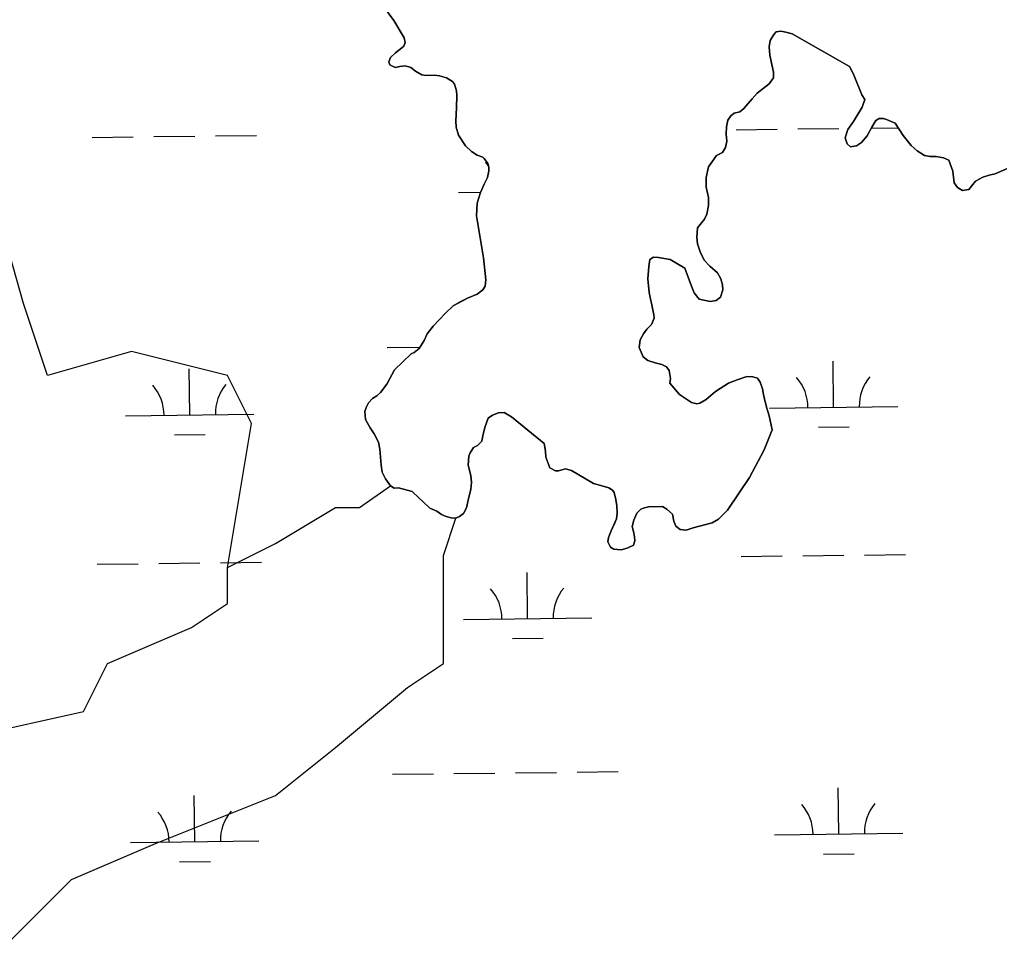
# Model space of a CAD drawing. Extents: x 3694830 to 3732949, y 415201 to 440970.
# Drawn here: x 3701086 to 3701850, y 433444 to 434173 of the extents above; entities that cross this region are included whole.
import ezdxf

# ---------------------------------------------------------------- set-up
doc = ezdxf.new("R2010")
doc.units = 0
doc.layers.add('V-TOPO-SHOR', color=7, linetype='Continuous')
doc.layers.add('V-WETL-SWMP', color=7, linetype='Continuous')

msp = doc.modelspace()

# ---------------------------------------------------------------- linework, layer by layer
at = {"layer": 'V-TOPO-SHOR'}
for points in [[(3701248.12, 433746.1), (3701266.82, 433858.33), (3701248.12, 433895.74), (3701173.3, 433914.44), (3701107.83, 433895.74), (3701089.13, 433951.85), (3701070.42, 434017.32), (3701079.78, 434064.08), (3701079.78, 434110.84), (3701070.42, 434129.54), (3701014.31, 434138.9), (3700995.6, 434138.9), (3700892.73, 434176.31), (3700855.32, 434232.42), (3700836.61, 434251.13), (3700808.56, 434260.48), (3700771.15, 434325.94), (3700743.09, 434382.06), (3700715.03, 434400.76), (3700677.62, 434419.47), (3700677.62, 434438.17), (3700658.92, 434484.93)], [(3701337.81, 434226.87), (3701377.81, 434172.24), (3701385.67, 434158.8), (3701386.47, 434155.14), (3701385.44, 434152.3), (3701382.79, 434149.88), (3701378.92, 434147.05), (3701375.04, 434143.41), (3701373.81, 434140.16), (3701374.61, 434137.72), (3701378.67, 434135.67), (3701382.53, 434136.46), (3701386.6, 434137.06), (3701390.86, 434135.62), (3701394.5, 434132.76), (3701399.57, 434130.1), (3701403.02, 434129.47), (3701409.52, 434129.65), (3701413.38, 434129.22), (3701418.86, 434127.58), (3701423.52, 434124.71), (3701424.94, 434122.67), (3701426.54, 434117.59), (3701426.73, 434113.93), (3701426.48, 434104.18), (3701426.03, 434094.02), (3701426.42, 434089.14), (3701428.02, 434083.04), (3701433.67, 434074.68), (3701438.33, 434070.19), (3701442.79, 434067.33), (3701447.05, 434065.69), (3701448.26, 434064.87), (3701450.89, 434060.79), (3701451.69, 434057.95), (3701451.67, 434055.1), (3701450.64, 434050.03), (3701448.18, 434044.76), (3701445.3, 434038.27), (3701442.63, 434029.95), (3701442.18, 434019.99), (3701447.53, 433987.26), (3701449.49, 433970.18), (3701448.86, 433965.31), (3701447.22, 433962.47), (3701442.73, 433959.04), (3701435.2, 433956.02), (3701429.91, 433953.2), (3701424, 433949.97), (3701418.09, 433944.31), (3701413.19, 433939.04), (3701408.29, 433933.99), (3701403.79, 433928.11), (3701401.33, 433923.04), (3701397.45, 433916.56), (3701393.57, 433913.53), (3701391.13, 433912.52), (3701378.28, 433900.18), (3701372.34, 433888.83), (3701367.44, 433882.35), (3701364.38, 433879.72), (3701361.12, 433877.7), (3701358.06, 433874.26), (3701356.21, 433870.81)], [(3701645.43, 433892.14), (3701638.51, 433889.73), (3701628.53, 433883.07), (3701621.19, 433877.01), (3701616.3, 433874.18), (3701613.86, 433873.58), (3701609.6, 433874.62), (3701600.48, 433880.75), (3701592.79, 433889.72), (3701593.42, 433893.38), (3701592.43, 433899.48), (3701590.21, 433902.33), (3701586.56, 433904.18), (3701581.48, 433905.42), (3701575.8, 433907.27), (3701571.95, 433910.13), (3701568.94, 433917.46), (3701569.77, 433923.35), (3701572.44, 433928.21), (3701574.89, 433931.65), (3701578.56, 433935.5), (3701580.62, 433940.37), (3701580.42, 433942.8), (3701578.83, 433950.74), (3701577.43, 433956.43), (3701576.84, 433960.29), (3701575.66, 433970.86), (3701576.52, 433980.62), (3701577.35, 433986.1), (3701580, 433987.92), (3701584.07, 433987.69), (3701593.2, 433986.03), (3701604.55, 433979.28), (3701609.78, 433965.23), (3701611.79, 433960.15), (3701615.83, 433955.25), (3701624.15, 433953.39), (3701629.03, 433954.18), (3701632.29, 433956.61), (3701634.15, 433962.29), (3701633.96, 433966.35), (3701632.56, 433971.03), (3701629.94, 433975.72), (3701624.06, 433980.82), (3701619.61, 433985.51), (3701616.39, 433992.03), (3701614.39, 433998.34), (3701613.8, 434003.21), (3701614.44, 434010.73), (3701619.95, 434017.41), (3701621.8, 434021.26), (3701623.05, 434028.17), (3701622.87, 434034.47), (3701621.07, 434042.4), (3701621.11, 434049.92), (3701622.97, 434058.24), (3701629.1, 434067.15), (3701633.99, 434069.37), (3701636.24, 434073.22), (3701637.28, 434078.29), (3701636.69, 434083.78), (3701636.92, 434089.47), (3701637.96, 434094.75), (3701640.41, 434097.99), (3701642.86, 434100.21), (3701647.33, 434101.21), (3701650.59, 434103.63), (3701656.92, 434111.33), (3701660.8, 434115.78), (3701665.29, 434119.22), (3701670.38, 434123.06), (3701673.65, 434127.51), (3701673.67, 434131.98), (3701672.08, 434139.1), (3701670.68, 434145.4), (3701670.3, 434151.7), (3701671.14, 434156.78), (3701673.8, 434161.44), (3701675.84, 434163.47), (3701679.29, 434164.06), (3701683.35, 434163.23), (3701688.23, 434161.79), (3701732.82, 434136.41), (3701736.04, 434130.5), (3701742.48, 434114.42), (3701744.7, 434110.75), (3701742.64, 434104.67), (3701739.98, 434100.21), (3701735.89, 434093.52), (3701731.59, 434087.24), (3701729.53, 434080.95), (3701731.14, 434076.27), (3701733.77, 434073.82), (3701738.45, 434074.61), (3701742.32, 434077.24), (3701746.61, 434082.3), (3701750.29, 434089.19), (3701753.36, 434094.26), (3701756.01, 434095.87), (3701759.26, 434095.86), (3701761.7, 434095.04)], [(3701761.7, 434095.04), (3701768.39, 434092.36), (3701774.65, 434082.59), (3701780.91, 434074.84), (3701785.57, 434070.75), (3701791.45, 434067.07), (3701795.71, 434066.24), (3701800.38, 434066.43), (3701806.07, 434065.18), (3701810.33, 434063.34), (3701813.34, 434054.99), (3701814.52, 434045.84), (3701816.94, 434042.18), (3701821, 434039.72), (3701825.88, 434040.72), (3701831.19, 434046.99), (3701836.89, 434050.22), (3701841.77, 434051.83), (3701846.45, 434052.82), (3701859.48, 434058.45)], [(3701356.21, 433870.81), (3701355.18, 433867.57), (3701355.76, 433861.27), (3701359.19, 433854.75), (3701362.42, 433850.27), (3701365.85, 433843.55), (3701366.84, 433838.26), (3701367.8, 433825.66), (3701368.59, 433820.37), (3701371.21, 433815.08), (3701375.25, 433809.58), (3701378.09, 433807.94), (3701381.34, 433808.13), (3701391.9, 433805.24), (3701397.56, 433800.13), (3701400.6, 433797.07), (3701405.86, 433792.17), (3701411.13, 433789.92), (3701414.98, 433787.26), (3701418.64, 433785.82), (3701422.49, 433784.79), (3701426.15, 433784.57), (3701429, 433785.78), (3701432.05, 433788.2), (3701434.31, 433792.46), (3701435.75, 433798.35), (3701437.62, 433807.08), (3701438.25, 433812.15), (3701437.67, 433817.64), (3701435.67, 433825.78), (3701436.31, 433832.68), (3701437.33, 433835.32), (3701439.79, 433839.58), (3701442.84, 433840.98), (3701446.31, 433844.42), (3701447.35, 433849.91), (3701448.8, 433855.79), (3701451.26, 433862.28), (3701454.73, 433864.71), (3701459.41, 433866.52), (3701463.68, 433866.7), (3701469.55, 433863.42), (3701494.87, 433842.59), (3701496.06, 433836.7), (3701496.24, 433832.02), (3701499.25, 433823.68), (3701503.71, 433821.22), (3701506.15, 433821.41), (3701511.44, 433823.02), (3701516.11, 433821.57), (3701533.34, 433811.55), (3701540.85, 433809.28), (3701545.31, 433808.04), (3701548.15, 433806.2), (3701549.56, 433804.37), (3701550.76, 433799.08), (3701551.55, 433794), (3701551.73, 433788.31), (3701551.3, 433783.84), (3701549.87, 433780.8), (3701547, 433774.51), (3701545.15, 433769.44), (3701544.52, 433765.98), (3701546.54, 433761.91), (3701549.17, 433760.28), (3701554.86, 433759.85), (3701559.54, 433761.04), (3701564.63, 433763.46), (3701565.66, 433766.71), (3701565.26, 433769.96), (3701564.47, 433774.03), (3701563.47, 433777.89), (3701564.71, 433782.76), (3701567.17, 433788.24), (3701570.23, 433791.48), (3701573.08, 433792.48), (3701576.33, 433793.28), (3701587.1, 433793.44), (3701590.55, 433791.39), (3701595, 433787.51), (3701596, 433782.23), (3701597.4, 433778.16), (3701600.85, 433775.71), (3701605.52, 433775.07), (3701611.01, 433776.88), (3701625.86, 433780.88), (3701630.75, 433783.7), (3701637.69, 433790.58), (3701655.06, 433816.11), (3701666.33, 433837.6), (3701672.69, 433853.22), (3701670.3, 433864.2), (3701668.5, 433870.1), (3701666.9, 433876.2), (3701665.9, 433880.88), (3701665.11, 433885.35), (3701663.3, 433890.44), (3701661.08, 433893.5), (3701657.63, 433894.53), (3701652.76, 433894.96), (3701645.43, 433892.14)], [(3700914.28, 433453.49), (3701033.01, 433559.05), (3701051.72, 433615.16), (3701135.89, 433633.87), (3701154.59, 433671.28), (3701220.06, 433699.34), (3701248.12, 433718.04), (3701248.12, 433746.1), (3701285.53, 433764.8), (3701332.29, 433792.86), (3701350.99, 433792.86), (3701375.25, 433809.58)], [(3701089.13, 433315.89), (3701079.78, 433400.06), (3701079.78, 433456.17), (3701126.54, 433502.94), (3701192, 433530.99), (3701285.53, 433568.4), (3701332.29, 433605.81), (3701388.4, 433652.57), (3701416.46, 433671.28), (3701416.46, 433727.39), (3701416.46, 433755.45), (3701426.15, 433784.57)]]:
    msp.add_lwpolyline(points, dxfattribs=at)
at = {"layer": 'V-WETL-SWMP'}
for p, q in [((3701692.49, 434087.8), (3701724.49, 434088.18)), ((3701749.92, 434088.49), (3701770.71, 434088.74)), ((3701142.62, 434081.24), (3701174.62, 434081.63)), ((3701190.62, 434081.82), (3701222.62, 434082.2)), ((3701238.62, 434082.39), (3701270.61, 434082.77)), ((3701644.49, 434087.23), (3701676.49, 434087.61)), ((3701428, 434038.21), (3701445.37, 434038.42)), ((3701372.59, 433917.47), (3701398.18, 433917.78)), ((3701720.49, 433870.88), (3701720.06, 433906.88)), ((3701218.62, 433864.89), (3701218.19, 433900.89)), ((3701670.49, 433870.28), (3701770.48, 433871.47)), ((3701168.62, 433864.3), (3701268.61, 433865.49)), ((3701708.67, 433855.3), (3701732.67, 433855.59)), ((3701206.8, 433849.32), (3701230.8, 433849.61)), ((3701648.46, 433754.58), (3701680.46, 433754.96)), ((3701696.46, 433755.15), (3701728.46, 433755.53)), ((3701744.46, 433755.72), (3701776.45, 433756.11)), ((3701146.59, 433748.59), (3701178.59, 433748.97)), ((3701194.59, 433749.17), (3701226.58, 433749.55)), ((3701242.58, 433749.74), (3701274.58, 433750.12)), ((3701481.96, 433706.16), (3701481.53, 433742.16)), ((3701431.97, 433705.56), (3701531.96, 433706.76)), ((3701470.15, 433690.59), (3701494.15, 433690.87)), ((3701376.56, 433584.82), (3701408.56, 433585.2)), ((3701424.56, 433585.4), (3701456.55, 433585.78)), ((3701472.55, 433585.97), (3701504.55, 433586.35)), ((3701520.55, 433586.54), (3701552.55, 433586.92)), ((3701724.46, 433538.23), (3701724.03, 433574.22)), ((3701222.58, 433532.24), (3701222.15, 433568.24)), ((3701674.46, 433537.63), (3701774.45, 433538.82)), ((3701172.59, 433531.64), (3701272.58, 433532.84)), ((3701712.64, 433522.65), (3701736.64, 433522.94)), ((3701210.77, 433516.67), (3701234.77, 433516.95))]:
    msp.add_line(p, q, dxfattribs=at)
for points in [[(3701337.81, 434226.87), (3701377.81, 434172.24), (3701385.67, 434158.8), (3701386.47, 434155.14), (3701385.44, 434152.3), (3701382.79, 434149.87), (3701378.92, 434147.05), (3701375.04, 434143.41), (3701373.81, 434140.16), (3701374.61, 434137.72), (3701378.67, 434135.67), (3701382.53, 434136.47), (3701386.6, 434137.06), (3701390.86, 434135.62), (3701394.5, 434132.76), (3701399.57, 434130.09), (3701403.02, 434129.47), (3701409.52, 434129.65), (3701413.38, 434129.22), (3701418.86, 434127.58), (3701423.52, 434124.71), (3701424.94, 434122.67), (3701426.54, 434117.59), (3701426.73, 434113.93), (3701426.48, 434104.18), (3701426.04, 434094.02), (3701426.42, 434089.14), (3701428.02, 434083.04), (3701433.67, 434074.68), (3701438.33, 434070.19), (3701442.79, 434067.33), (3701447.05, 434065.69), (3701448.26, 434064.87), (3701450.89, 434060.79), (3701451.69, 434057.95), (3701451.67, 434055.1), (3701450.64, 434050.03), (3701448.18, 434044.76), (3701445.3, 434038.27), (3701442.63, 434029.95), (3701442.18, 434019.99), (3701447.53, 433987.26), (3701449.49, 433970.18), (3701448.86, 433965.31), (3701447.22, 433962.47), (3701442.73, 433959.04), (3701435.2, 433956.02), (3701424, 433949.97), (3701418.09, 433944.31), (3701413.19, 433939.04), (3701408.29, 433933.99), (3701403.79, 433928.11), (3701401.33, 433923.04), (3701397.45, 433916.56), (3701393.57, 433913.53), (3701391.13, 433912.52), (3701378.28, 433900.18), (3701372.34, 433888.83), (3701367.43, 433882.35), (3701364.38, 433879.72), (3701361.12, 433877.7), (3701358.05, 433874.26), (3701356.21, 433870.81), (3701355.18, 433867.57), (3701355.76, 433861.27), (3701359.19, 433854.75), (3701362.42, 433850.27), (3701365.85, 433843.55), (3701366.84, 433838.26), (3701367.8, 433825.66), (3701368.59, 433820.37), (3701371.21, 433815.08), (3701375.25, 433809.58), (3701378.09, 433807.94), (3701381.34, 433808.13), (3701391.9, 433805.24), (3701397.56, 433800.13), (3701400.6, 433797.07), (3701405.86, 433792.17), (3701411.13, 433789.92), (3701414.98, 433787.26), (3701418.63, 433785.82), (3701422.49, 433784.79), (3701426.15, 433784.57), (3701429, 433785.78), (3701432.05, 433788.2), (3701434.31, 433792.46), (3701435.75, 433798.35)], [(3701859.48, 434058.45), (3701846.45, 434052.82), (3701841.77, 434051.82), (3701836.89, 434050.22), (3701831.19, 434046.99), (3701825.88, 434040.72), (3701821, 434039.72), (3701816.94, 434042.18), (3701814.52, 434045.84), (3701813.34, 434054.99), (3701810.33, 434063.34), (3701806.07, 434065.18), (3701800.38, 434066.43), (3701795.71, 434066.24), (3701791.45, 434067.07), (3701785.57, 434070.76), (3701780.91, 434074.84), (3701774.65, 434082.59), (3701768.39, 434092.36), (3701761.7, 434095.04), (3701759.26, 434095.86), (3701756.01, 434095.87), (3701753.36, 434094.26), (3701750.29, 434089.19), (3701746.61, 434082.3), (3701742.32, 434077.24), (3701738.45, 434074.61), (3701733.77, 434073.82), (3701731.14, 434076.27), (3701729.53, 434080.95), (3701731.59, 434087.24), (3701735.89, 434093.52), (3701742.64, 434104.67), (3701744.7, 434110.75), (3701742.48, 434114.42), (3701736.04, 434130.5), (3701732.82, 434136.4), (3701688.23, 434161.79), (3701683.35, 434163.23), (3701679.29, 434164.06), (3701675.84, 434163.47), (3701673.8, 434161.44), (3701671.14, 434156.78), (3701670.3, 434151.7), (3701670.68, 434145.4), (3701673.67, 434131.98), (3701673.65, 434127.51), (3701670.38, 434123.05), (3701660.8, 434115.78), (3701656.92, 434111.33), (3701650.59, 434103.63), (3701647.33, 434101.21), (3701642.86, 434100.21), (3701640.41, 434097.99), (3701637.96, 434094.75), (3701636.92, 434089.47), (3701636.69, 434083.78), (3701637.28, 434078.29), (3701636.24, 434073.22), (3701633.99, 434069.37), (3701629.1, 434067.15), (3701622.97, 434058.24), (3701621.11, 434049.92), (3701621.07, 434042.4), (3701622.87, 434034.47), (3701623.05, 434028.17), (3701621.8, 434021.26), (3701619.95, 434017.41), (3701614.44, 434010.73), (3701613.8, 434003.21), (3701614.39, 433998.34), (3701616.39, 433992.03), (3701619.61, 433985.51), (3701624.06, 433980.82), (3701629.94, 433975.72), (3701632.56, 433971.03), (3701633.96, 433966.35), (3701634.15, 433962.29), (3701632.29, 433956.61), (3701629.03, 433954.18), (3701624.15, 433953.39), (3701615.83, 433955.25), (3701611.79, 433960.15), (3701609.78, 433965.23), (3701604.55, 433979.28), (3701593.2, 433986.03), (3701584.07, 433987.69), (3701580, 433987.92), (3701577.35, 433986.1), (3701576.52, 433980.61), (3701575.66, 433970.87), (3701576.84, 433960.29), (3701577.43, 433956.43), (3701578.83, 433950.74), (3701580.42, 433942.81), (3701580.62, 433940.37), (3701578.56, 433935.5), (3701574.89, 433931.66), (3701572.44, 433928.21), (3701569.77, 433923.35), (3701568.94, 433917.46), (3701571.95, 433910.13), (3701575.8, 433907.27), (3701581.48, 433905.42), (3701586.56, 433904.18), (3701590.21, 433902.33), (3701592.43, 433899.48), (3701593.42, 433893.38), (3701592.79, 433889.72), (3701600.48, 433880.75), (3701609.6, 433874.62), (3701613.86, 433873.58), (3701616.3, 433874.18), (3701621.19, 433877.01), (3701628.53, 433883.07), (3701638.51, 433889.73), (3701645.43, 433892.14), (3701652.76, 433894.96), (3701657.63, 433894.53), (3701661.08, 433893.5), (3701663.3, 433890.44), (3701665.11, 433885.35), (3701665.9, 433880.88), (3701666.9, 433876.2), (3701668.5, 433870.1), (3701670.3, 433864.2), (3701672.69, 433853.22), (3701666.33, 433837.6), (3701655.06, 433816.11), (3701637.69, 433790.58), (3701630.75, 433783.7), (3701625.86, 433780.88), (3701611.01, 433776.88), (3701605.52, 433775.07), (3701600.85, 433775.7), (3701597.4, 433778.16), (3701596, 433782.23), (3701595, 433787.51), (3701590.55, 433791.39), (3701587.1, 433793.44), (3701576.33, 433793.28), (3701573.08, 433792.48), (3701570.23, 433791.48), (3701567.17, 433788.24), (3701564.71, 433782.77), (3701563.47, 433777.89), (3701564.47, 433774.03), (3701565.26, 433769.96), (3701565.66, 433766.71), (3701564.63, 433763.46), (3701559.54, 433761.05), (3701554.86, 433759.85), (3701549.17, 433760.28), (3701546.54, 433761.91), (3701544.52, 433765.99), (3701545.15, 433769.44), (3701547, 433774.51), (3701551.3, 433783.84), (3701551.73, 433788.31), (3701551.55, 433794), (3701550.76, 433799.08), (3701549.56, 433804.37), (3701548.15, 433806.2), (3701545.31, 433808.04), (3701540.85, 433809.28), (3701533.34, 433811.55), (3701516.11, 433821.58), (3701511.44, 433823.02), (3701506.15, 433821.41), (3701503.71, 433821.22), (3701499.25, 433823.68), (3701496.24, 433832.02), (3701496.06, 433836.7), (3701494.87, 433842.59), (3701469.55, 433863.42), (3701463.68, 433866.7), (3701459.41, 433866.52), (3701454.73, 433864.71), (3701451.26, 433862.28), (3701448.8, 433855.79), (3701447.35, 433849.91), (3701446.31, 433844.42), (3701442.84, 433840.98), (3701439.79, 433839.58), (3701437.33, 433835.32), (3701436.31, 433832.68), (3701435.67, 433825.78), (3701437.67, 433817.64), (3701438.25, 433812.15), (3701437.62, 433807.08), (3701435.75, 433798.35), (3701434.31, 433792.46), (3701432.05, 433788.2), (3701429, 433785.78), (3701426.15, 433784.57), (3701422.49, 433784.79), (3701418.63, 433785.82), (3701414.98, 433787.26), (3701411.13, 433789.92), (3701405.86, 433792.17), (3701400.6, 433797.07), (3701397.56, 433800.13), (3701391.9, 433805.24), (3701381.34, 433808.13), (3701378.09, 433807.94), (3701375.25, 433809.58), (3701371.21, 433815.08), (3701368.59, 433820.37), (3701367.8, 433825.66), (3701366.84, 433838.26), (3701365.85, 433843.55), (3701362.42, 433850.27), (3701359.19, 433854.75), (3701355.76, 433861.27), (3701355.18, 433867.57), (3701356.21, 433870.81), (3701358.05, 433874.26), (3701361.12, 433877.7), (3701364.38, 433879.72), (3701367.43, 433882.35), (3701372.34, 433888.83), (3701378.28, 433900.18), (3701391.13, 433912.52), (3701393.57, 433913.53), (3701397.45, 433916.56), (3701401.33, 433923.04), (3701403.79, 433928.11), (3701408.29, 433933.99), (3701413.19, 433939.04), (3701418.09, 433944.31), (3701424, 433949.97), (3701435.2, 433956.02), (3701442.73, 433959.04), (3701447.22, 433962.47), (3701448.86, 433965.31), (3701449.49, 433970.18), (3701447.53, 433987.26), (3701442.18, 434019.99), (3701442.63, 434029.95), (3701445.3, 434038.27), (3701448.18, 434044.76), (3701450.64, 434050.03), (3701451.67, 434055.1), (3701451.69, 434057.95), (3701450.89, 434060.79), (3701448.26, 434064.87), (3701447.05, 434065.69), (3701442.79, 434067.33), (3701438.33, 434070.19), (3701433.67, 434074.68), (3701428.02, 434083.04), (3701426.42, 434089.14), (3701426.04, 434094.02), (3701426.48, 434104.18), (3701426.73, 434113.93), (3701426.54, 434117.59), (3701424.94, 434122.67), (3701423.52, 434124.71), (3701418.86, 434127.58), (3701413.38, 434129.22), (3701409.52, 434129.65), (3701403.02, 434129.47), (3701399.57, 434130.09), (3701394.5, 434132.76), (3701390.86, 434135.62), (3701386.6, 434137.06), (3701382.53, 434136.47), (3701378.67, 434135.67), (3701374.61, 434137.72), (3701373.81, 434140.16), (3701375.04, 434143.41), (3701378.92, 434147.05), (3701382.79, 434149.87), (3701385.44, 434152.3), (3701386.47, 434155.14), (3701385.67, 434158.8), (3701377.81, 434172.24), (3701337.81, 434226.87)], [(3701575.66, 433970.87), (3701576.52, 433980.61), (3701577.35, 433986.1), (3701580, 433987.92), (3701584.07, 433987.69), (3701593.2, 433986.03), (3701604.55, 433979.28), (3701609.78, 433965.23), (3701611.79, 433960.15), (3701615.83, 433955.25), (3701624.15, 433953.39), (3701629.03, 433954.18), (3701632.29, 433956.61), (3701634.15, 433962.29), (3701633.96, 433966.35), (3701632.56, 433971.03), (3701629.94, 433975.72), (3701624.06, 433980.82), (3701619.61, 433985.51), (3701616.39, 433992.03), (3701614.39, 433998.34), (3701613.8, 434003.21), (3701614.44, 434010.73), (3701619.95, 434017.41), (3701621.8, 434021.26), (3701623.05, 434028.17), (3701622.87, 434034.47), (3701621.07, 434042.4), (3701621.11, 434049.92), (3701622.97, 434058.24), (3701629.1, 434067.15), (3701633.99, 434069.37), (3701636.24, 434073.22), (3701637.28, 434078.29), (3701636.69, 434083.78), (3701636.92, 434089.47), (3701637.96, 434094.75), (3701640.41, 434097.99), (3701642.86, 434100.21), (3701647.33, 434101.21), (3701650.59, 434103.63), (3701656.92, 434111.33), (3701660.8, 434115.78), (3701670.38, 434123.05), (3701673.65, 434127.51), (3701673.67, 434131.98), (3701670.68, 434145.4), (3701670.3, 434151.7), (3701671.14, 434156.78), (3701673.8, 434161.44), (3701675.84, 434163.47), (3701679.29, 434164.06), (3701683.35, 434163.23), (3701688.23, 434161.79), (3701732.82, 434136.4), (3701736.04, 434130.5), (3701742.48, 434114.42), (3701744.7, 434110.75), (3701742.64, 434104.67), (3701735.89, 434093.52), (3701731.59, 434087.24), (3701729.53, 434080.95), (3701731.14, 434076.27), (3701733.77, 434073.82), (3701738.45, 434074.61), (3701742.32, 434077.24), (3701746.61, 434082.3), (3701750.29, 434089.19), (3701753.36, 434094.26), (3701756.01, 434095.87), (3701759.26, 434095.86), (3701761.7, 434095.04), (3701768.39, 434092.36), (3701774.65, 434082.59), (3701780.91, 434074.84), (3701785.57, 434070.76), (3701791.45, 434067.07), (3701795.71, 434066.24), (3701800.38, 434066.43), (3701806.07, 434065.18), (3701810.33, 434063.34), (3701813.34, 434054.99), (3701814.52, 434045.84), (3701816.94, 434042.18), (3701821, 434039.72), (3701825.88, 434040.72), (3701831.19, 434046.99), (3701836.89, 434050.22), (3701841.77, 434051.82), (3701846.45, 434052.82), (3701859.48, 434058.45)], [(3701435.75, 433798.35), (3701437.62, 433807.08), (3701438.25, 433812.15), (3701437.67, 433817.64), (3701435.67, 433825.78), (3701436.31, 433832.68), (3701437.33, 433835.32), (3701439.79, 433839.58), (3701442.84, 433840.98), (3701446.31, 433844.42), (3701447.35, 433849.91), (3701448.8, 433855.79), (3701451.26, 433862.28), (3701454.73, 433864.71), (3701459.41, 433866.52), (3701463.68, 433866.7), (3701469.55, 433863.42), (3701494.87, 433842.59), (3701496.06, 433836.7), (3701496.24, 433832.02), (3701499.25, 433823.68), (3701503.71, 433821.22), (3701506.15, 433821.41), (3701511.44, 433823.02), (3701516.11, 433821.58), (3701533.34, 433811.55), (3701540.85, 433809.28), (3701545.31, 433808.04), (3701548.15, 433806.2), (3701549.56, 433804.37), (3701550.76, 433799.08), (3701551.55, 433794), (3701551.73, 433788.31), (3701551.3, 433783.84), (3701547, 433774.51), (3701545.15, 433769.44), (3701544.52, 433765.99), (3701546.54, 433761.91), (3701549.17, 433760.28), (3701554.86, 433759.85), (3701559.54, 433761.05), (3701564.63, 433763.46), (3701565.66, 433766.71), (3701565.26, 433769.96), (3701564.47, 433774.03), (3701563.47, 433777.89), (3701564.71, 433782.77), (3701567.17, 433788.24), (3701570.23, 433791.48), (3701573.08, 433792.48), (3701576.33, 433793.28), (3701587.1, 433793.44), (3701590.55, 433791.39), (3701595, 433787.51), (3701596, 433782.23), (3701597.4, 433778.16), (3701600.85, 433775.7), (3701605.52, 433775.07), (3701611.01, 433776.88), (3701625.86, 433780.88), (3701630.75, 433783.7), (3701637.69, 433790.58), (3701655.06, 433816.11), (3701666.33, 433837.6), (3701672.69, 433853.22), (3701670.3, 433864.2), (3701668.5, 433870.1), (3701666.9, 433876.2), (3701665.9, 433880.88), (3701665.11, 433885.35), (3701663.3, 433890.44), (3701661.08, 433893.5), (3701657.63, 433894.53), (3701652.76, 433894.96), (3701645.43, 433892.14), (3701638.51, 433889.73), (3701628.53, 433883.07), (3701621.19, 433877.01), (3701616.3, 433874.18), (3701613.86, 433873.58), (3701609.6, 433874.62), (3701600.48, 433880.75), (3701592.79, 433889.72), (3701593.42, 433893.38), (3701592.43, 433899.48), (3701590.21, 433902.33), (3701586.56, 433904.18), (3701581.48, 433905.42), (3701575.8, 433907.27), (3701571.95, 433910.13), (3701568.94, 433917.46), (3701569.77, 433923.35), (3701572.44, 433928.21), (3701574.89, 433931.66), (3701578.56, 433935.5), (3701580.62, 433940.37), (3701580.42, 433942.81), (3701578.83, 433950.74), (3701577.43, 433956.43), (3701576.84, 433960.29), (3701575.66, 433970.87)]]:
    msp.add_lwpolyline(points, dxfattribs=at)
for centre, start, end in [((3701422.75, 434038.63), 35.87589, 41.45519), ((3701665.24, 433870.69), 359.91153, 41.45519), ((3701775.72, 433872.01), 139.91153, 181.45518), ((3701163.37, 433864.71), 359.91153, 41.45519), ((3701273.85, 433866.03), 139.91153, 181.45518), ((3701426.72, 433705.98), 359.91153, 41.45519), ((3701537.2, 433707.29), 139.91153, 181.45518), ((3701669.21, 433538.04), 359.91153, 41.45519), ((3701779.69, 433539.36), 139.91153, 181.45518), ((3701167.34, 433532.06), 359.91153, 41.45519), ((3701277.82, 433533.37), 139.91153, 181.45518)]:
    msp.add_arc(centre, 35.25, start, end, dxfattribs=at)

doc.saveas('drawing.dxf')
